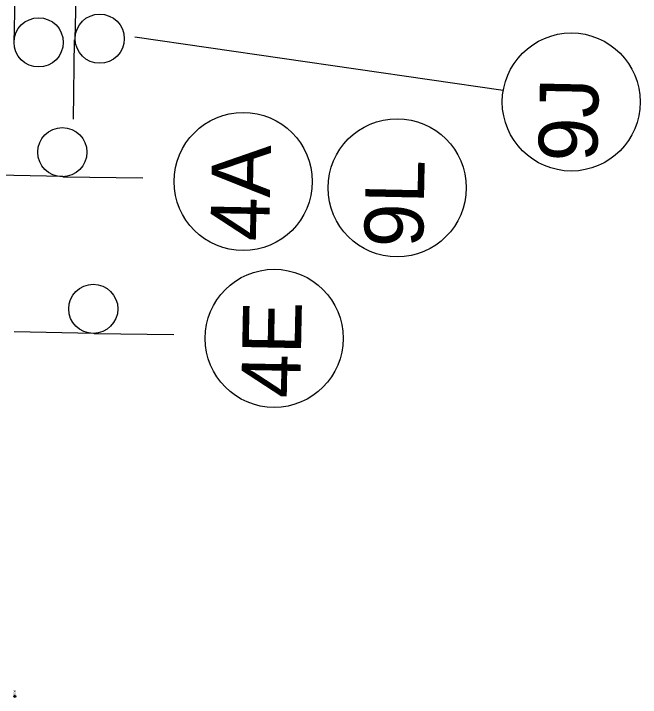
# Model space of a CAD drawing. Extents: x 311409 to 379449, y 121539 to 224848.
# Drawn here: x 362015 to 365209, y 144512 to 147995 of the extents above; entities that cross this region are included whole.
import ezdxf

# ---------------------------------------------------------------- set-up
doc = ezdxf.new("R2010")
doc.units = 0
for name, color, linetype in [('CA-TEXT', 7, 'Continuous'), ('E_SOIL_BORE1 [KAPUR_CADDS_LEVELS]', 7, 'Continuous'), ('P_MARK', 7, 'Continuous'), ('SIGNS-POLES', 7, 'Continuous')]:
    doc.layers.add(name, color=color, linetype=linetype)

msp = doc.modelspace()

# ---------------------------------------------------------------- linework, layer by layer
at = {"layer": 'CA-TEXT'}
msp.add_line((362632.1, 147877.2), (364510, 147604.6), dxfattribs=at)
for centre in [(364856.7, 147544.7), (363184.6, 147139.3), (363969, 147107.5), (363342.3, 146340.5)]:
    msp.add_circle(centre, 351.8, dxfattribs=at)
at = {"layer": 'P_MARK'}
for p, q in [((362015.7, 144516.7), (362025.7, 144516.7)), ((362020.7, 144521.7), (362020.7, 144511.7))]:
    msp.add_line(p, q, dxfattribs=at)
msp.add_circle((362020.7, 144516.7), 5, dxfattribs=at)
for radius, start, end in [(4.5, 89.9869, 179.9869), (4, 89.9869, 179.9869), (3.5, 89.9869, 179.9869), (3, 89.9869, 179.9869), (2.5, 89.9869, 179.9869), (2, 89.9869, 179.9869), (1.5, 89.9869, 179.9869), (1, 89.9869, 179.9869), (0.5, 89.9869, 179.9869), (4.5, 269.9869, 359.9869), (4, 269.9869, 359.9869), (3.5, 269.9869, 359.9869), (3, 269.9869, 359.9869), (2.5, 269.9869, 359.9869), (2, 269.9869, 359.9869), (1.5, 269.9869, 359.9869), (1, 269.9869, 359.9869), (0.5, 269.9869, 359.9869)]:
    msp.add_arc((362020.7, 144516.7), radius, start, end, dxfattribs=at)
at = {"layer": 'SIGNS-POLES'}
for p, q in [((362328.6, 147864.9), (362336.7, 148269.8)), ((362017.3, 147846.2), (362025.5, 148251.1)), ((362320.4, 147456.9), (362325.5, 147862)), ((362264.9, 147164.7), (361860, 147172.9)), ((362672.8, 147156.5), (362267.8, 147161.7)), ((362422.7, 146365.9), (362017.7, 146374)), ((362830.6, 146357.7), (362425.6, 146362.8))]:
    msp.add_line(p, q, dxfattribs=at)
for centre in [(362453.2, 147867), (362141.9, 147848.4), (362262.7, 147289.3), (362420.5, 146490.5)]:
    msp.add_circle(centre, 125.2, dxfattribs=at)

# ---------------------------------------------------------------- texts
at = {"layer": 'CA-TEXT'}
for s, p in [('9J', (364988.6, 147238.7)), ('4A', (363316.5, 146833.3)), ('9L', (364100.9, 146801.5)), ('4E', (363474.2, 146034.5))]:
    msp.add_text(s, height=300, rotation=88.8468, dxfattribs=at).set_placement(p)
at = {"layer": 'E_SOIL_BORE1 [KAPUR_CADDS_LEVELS]'}
msp.add_text('B30', height=10, rotation=89.9869, dxfattribs=at).set_placement((362025.2, 144524.8))

doc.saveas('drawing.dxf')
